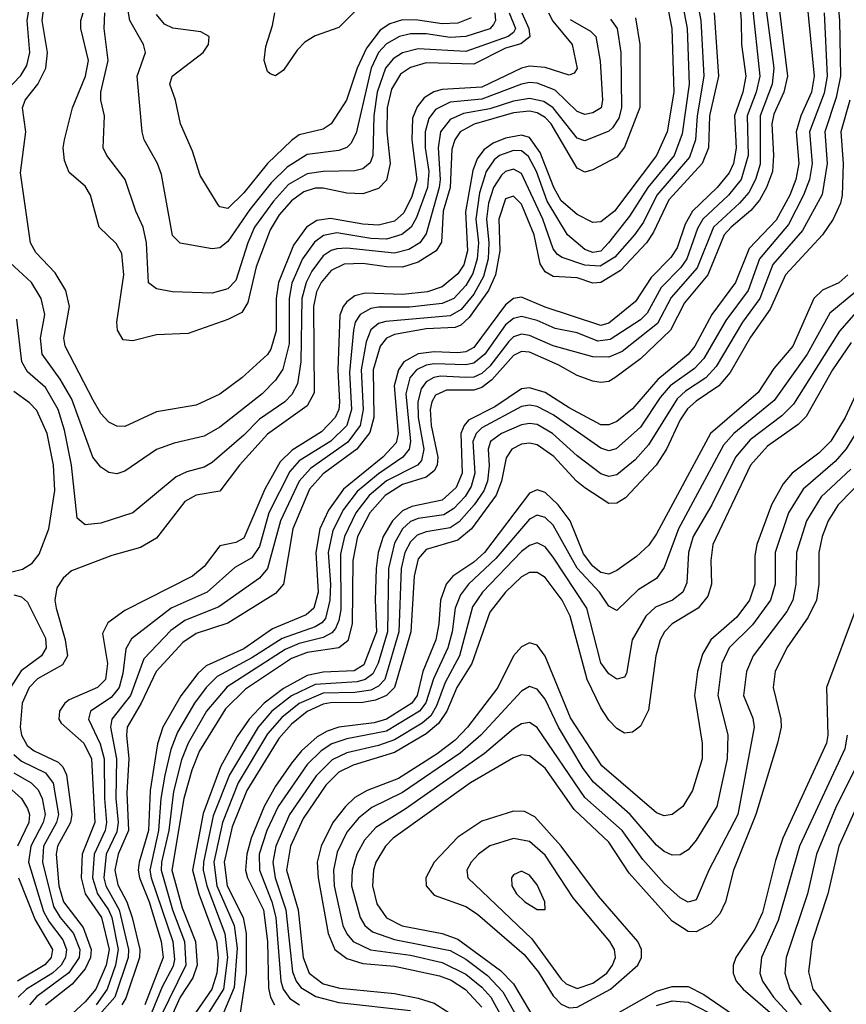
# Model space of a CAD drawing. Header units: inches. Extents: x 501365 to 657855, y 482276 to 547543.
# Tile 740 of 957: x 602825 to 604909, y 531392 to 533872. Entities that reach past the tile are written whole.
import ezdxf

# ---------------------------------------------------------------- set-up
doc = ezdxf.new("R2010")
doc.units = ezdxf.units.IN
doc.header["$MEASUREMENT"] = 0
doc.layers.add('A6503', color=7, linetype='Continuous')

msp = doc.modelspace()

# ---------------------------------------------------------------- linework, layer by layer
at = {"layer": 'A6503', "color": 5}
for points, elevation in [([(602787.4, 533690), (602827.8, 533732.2), (602842.9, 533757.1), (602851.1, 533790), (602843.9, 533870), (602852.8, 533927.2), (602870, 533959.3), (602927.6, 534032.4), (602960, 534110), (602970.7, 534150), (602964.1, 534190), (602920.7, 534280.7), (602903.5, 534310), (602867.7, 534350), (602859.1, 534370), (602862.4, 534390), (602895.2, 534450), (602896.9, 534470), (602888.6, 534490), (602855.9, 534535.9), (602843.8, 534563.8), (602834.5, 534610), (602829.8, 534670), (602810, 534722.8)], 3640), ([(604630.2, 534030.2), (604643.9, 533870), (604644.4, 533810), (604655.9, 533730), (604648, 533690), (604626.9, 533630), (604631, 533549), (604624.1, 533510), (604613.3, 533486.7), (604583.6, 533450), (604520.8, 533390), (604502.7, 533357.3), (604482.3, 533297.7), (604466.9, 533273.1), (604417, 533223.1), (604377.6, 533162.4), (604310, 533107.5), (604290, 533101.8), (604150, 533147.8), (604090, 533173.6), (604070, 533170.2), (604050, 533153.7), (603970, 533046.6), (603950, 533036), (603930, 533033.4), (603870, 533035.8), (603830, 533030.9), (603793.4, 533010), (603780.2, 532990), (603769, 532950), (603778.8, 532830), (603773.9, 532806.1), (603740.7, 532770), (603641, 532690), (603603.3, 532636.7), (603581.4, 532590), (603571.9, 532530), (603577.2, 532430), (603566.7, 532390), (603546.9, 532373.1), (603462.4, 532337.6), (603390, 532287.6), (603295.2, 532244.8), (603274.6, 532225.4), (603231.2, 532168.8), (603185.8, 532090), (603172.4, 532047.6), (603154.2, 531930), (603149.9, 531830), (603125.9, 531750), (603124.2, 531730), (603127.2, 531710), (603151.8, 531650), (603182.1, 531550), (603186.7, 531510), (603141, 531390)], 3820), ([(604524.1, 533964.1), (604542.3, 533870), (604550, 533730), (604533.3, 533630), (604528.9, 533570), (604513.7, 533526.3), (604431.5, 533430), (604397.4, 533362.6), (604374.7, 533330), (604325.7, 533274.3), (604288.5, 533251.5), (604250, 533254.2), (604192.9, 533272.9), (604181, 533281), (604170, 533295.2), (604144, 533370), (604090, 533485.3), (604070, 533495.7), (604050, 533490.2), (604039.4, 533480.6), (604019.6, 533450), (604006.5, 533410), (604002.2, 533370), (604007.8, 533310), (604005.9, 533270), (603994.4, 533225.6), (603970, 533180.9), (603937.7, 533142.3), (603910, 533126.3), (603748, 533112), (603730, 533106.8), (603710, 533090.9), (603698.9, 533061.1), (603685.9, 532990), (603690.6, 532890), (603683.1, 532850), (603652.1, 532807.9), (603558, 532742), (603529.9, 532710.1), (603482.6, 532610), (603449.9, 532490.1), (603430, 532465.3), (603327.2, 532392.8), (603241.2, 532358.8), (603206.2, 532333.8), (603137.8, 532262.2), (603104.1, 532170), (603057.1, 532110), (603053.8, 532090), (603069, 532010), (603067.2, 531910), (603073.1, 531850), (603070, 531826.4), (603042.9, 531770), (603037.2, 531710), (603042.4, 531690), (603076.3, 531630), (603099.6, 531530), (603098.3, 531510), (603064.7, 531410), (602994.7, 531330)], 3760), ([(604804.2, 533970), (604827.9, 533730), (604821.3, 533690), (604794, 533630), (604782.3, 533590), (604789.2, 533510), (604782, 533470), (604766.2, 533430), (604732.3, 533367.7), (604663.9, 533296.1), (604629.7, 533210.3), (604569.8, 533130), (604527.4, 533050), (604510, 533028.7), (604433.8, 532966.2), (604370, 532892), (604330, 532860.3), (604310, 532851.5), (604290, 532851.7), (604210, 532894.8), (604150, 532933.4), (604110, 532945.3), (604090, 532942.7), (604022.6, 532897.4), (603956.7, 532863.3), (603945.2, 532850), (603937.4, 532830), (603940.4, 532730), (603925.8, 532694.2), (603890, 532662), (603813.9, 532646.1), (603790, 532635.1), (603764.6, 532610), (603741.8, 532570), (603729.1, 532530), (603724.1, 532490), (603721, 532410), (603724.3, 532330), (603692.7, 532247.3), (603668.1, 532231.9), (603590, 532228.2), (603550, 532219.9), (603490, 532187.3), (603441.5, 532150), (603404, 532110), (603373.3, 532066.7), (603331, 531990), (603287.3, 531872.7), (603261, 531730), (603276.3, 531670), (603321.3, 531550), (603325.6, 531510), (603321.9, 531470), (603309.9, 531430.1), (603268.4, 531370)], 3920), ([(604733.9, 533950), (604760.3, 533730), (604751.7, 533690), (604725.8, 533634.1), (604720.8, 533610), (604725.5, 533530), (604722.7, 533490), (604708, 533450), (604690, 533418.1), (604668.5, 533391.5), (604618.3, 533350), (604601.2, 533330), (604560.1, 533230), (604501.2, 533158.8), (604465.5, 533090), (604390, 533017.8), (604325.5, 532970), (604310, 532961.1), (604290, 532958.4), (604270, 532962.1), (604230, 532975.7), (604182.6, 533002.6), (604110, 533034.7), (604090, 533036.6), (604070, 533026.6), (604015.2, 532964.8), (603990, 532946.1), (603970, 532939.2), (603901, 532939), (603873.6, 532926.4), (603864, 532910), (603860, 532890), (603862.5, 532850), (603879, 532770), (603877.1, 532750), (603870, 532735.6), (603850, 532719.6), (603790, 532701.5), (603746.2, 532673.8), (603707.9, 532630), (603677, 532570), (603664.5, 532510), (603663.1, 532350), (603652.3, 532307.7), (603629.9, 532290.1), (603550, 532277.7), (603510, 532262.6), (603394.4, 532185.6), (603344, 532136), (603278.6, 532030), (603258.8, 531981.2), (603238.7, 531910), (603208.7, 531730), (603234.6, 531634.6), (603268.7, 531550), (603272.2, 531490), (603261.6, 531458.4), (603229.7, 531410), (603203.1, 531350)], 3880), ([(604884.4, 533955.6), (604891.9, 533870), (604894.3, 533730), (604883.3, 533676.7), (604854.6, 533590), (604860.4, 533510), (604847.8, 533432.2), (604798.6, 533341.4), (604724, 533256), (604691.2, 533170), (604646.9, 533110), (604581.1, 532998.9), (604554.5, 532970), (604503.4, 532936.6), (604482.6, 532917.4), (604410, 532801.2), (604376.3, 532763.7), (604330, 532725.6), (604310, 532721.3), (604290, 532728.3), (604230, 532773.6), (604167.9, 532830), (604130, 532852.3), (604110, 532855.2), (604090, 532852), (604039.4, 532830), (604012.2, 532810), (604005.9, 532790), (604008.4, 532748.4), (604004.2, 532710), (603994.8, 532685.2), (603970.8, 532650), (603933, 532607), (603910, 532592.4), (603850, 532582.1), (603826.7, 532573.3), (603810, 532556.6), (603796.4, 532530), (603787.1, 532490), (603780.7, 532330), (603745.2, 532210), (603730, 532193.3), (603710, 532183.4), (603670, 532176.9), (603590, 532175.4), (603530, 532149.6), (603485.6, 532114.4), (603450, 532073.3), (603375.9, 531950), (603336.2, 531850), (603314.8, 531750), (603322.5, 531690), (603365.4, 531590), (603373.4, 531533.4), (603365.8, 531434.2), (603339.1, 531370)], 3960), ([(604492.6, 533930), (604508.1, 533850), (604512.6, 533710), (604495.3, 533584.7), (604475, 533530), (604408.7, 533450), (604362.4, 533377.6), (604309.5, 533310), (604290, 533289.4), (604270, 533285.7), (604250, 533293.8), (604206.1, 533330), (604155.2, 533415.2), (604127.8, 533490), (604107.9, 533527.9), (604090, 533541.7), (604070, 533542.9), (604034.3, 533530), (604021, 533519), (604001.3, 533490), (603984.2, 533435.8), (603974.6, 533370), (603981.5, 533310), (603978.7, 533270), (603967.3, 533232.7), (603950, 533202.6), (603919.3, 533170), (603890, 533157.1), (603807.9, 533147.9), (603730, 533148.4), (603710, 533145), (603683.3, 533130), (603670.8, 533110), (603666.7, 533090), (603656.3, 532983.7), (603661.6, 532890), (603649.4, 532850), (603609.4, 532810.6), (603530, 532761.1), (603505.9, 532734.1), (603453.3, 532630), (603430, 532545.5), (603410, 532516.9), (603367.5, 532492.5), (603297.7, 532430), (603207, 532390), (603107.1, 532312.9), (603092.5, 532287.5), (603085.4, 532225.4), (603076, 532190), (603055.3, 532164.7), (603004, 532130), (602998.9, 532110), (603028.3, 532048.3), (603038.3, 532010), (603038.7, 531910), (603043.8, 531850), (603040.4, 531830), (603012.7, 531770), (603009, 531710), (603021.4, 531670), (603049.3, 531630), (603057.7, 531610), (603073.5, 531530), (603066.6, 531490), (603045.8, 531430), (603017.7, 531390)], 3740), ([(604702.9, 533930), (604726.1, 533750), (604722, 533710), (604691.5, 533630), (604691.7, 533508.3), (604680.3, 533470), (604662.9, 533437.1), (604640, 533410), (604574, 533350), (604532.7, 533247.3), (604467.4, 533172.6), (604432.6, 533107.4), (604343.6, 533036.4), (604310, 533021.8), (604270, 533023), (604170, 533050.8), (604110, 533076.5), (604090, 533079.8), (604070, 533073.2), (604058, 533061.9), (604010, 532999.4), (603990, 532981.2), (603970, 532972), (603950, 532970.6), (603885.7, 532974.3), (603868.9, 532971.1), (603850, 532960.1), (603837.2, 532942.8), (603828.6, 532910), (603829.9, 532870.1), (603843.5, 532790), (603837.9, 532762.1), (603828.1, 532750), (603750, 532710.6), (603706.4, 532673.6), (603672.4, 532630), (603643.9, 532570), (603634.2, 532525.8), (603634.4, 532385.6), (603630, 532358.6), (603621.3, 532338.7), (603612.3, 532327.7), (603590, 532315.6), (603530, 532300.6), (603494.7, 532285.3), (603348.2, 532191.8), (603296.2, 532130), (603250, 532050), (603232.6, 532007.4), (603212.5, 531927.5), (603201.4, 531830), (603182.6, 531750), (603181.8, 531730), (603210.1, 531630.1), (603240.2, 531550), (603243.6, 531490), (603179.8, 531360.2)], 3860), ([(604158, 533890), (604168.9, 533868.9), (604217.8, 533810), (604230, 533749.7), (604222.5, 533737.5), (604210, 533732.6), (604150, 533752.4), (604110, 533755), (604090, 533750), (603990, 533702.7), (603890, 533696.2), (603869.3, 533690.7), (603844.4, 533675.6), (603826.7, 533653.3), (603815.6, 533624.4), (603814, 533570), (603826.6, 533470), (603813.4, 533426.6), (603793.8, 533386.2), (603770, 533364.7), (603730, 533354.7), (603690, 533357), (603608.8, 533371.2), (603573.8, 533366.2), (603548.1, 533350), (603515.4, 533304.6), (603477.6, 533210), (603471.7, 533170), (603471.9, 533088.1), (603457.9, 533042.1), (603450, 533029), (603385.4, 532970), (603330, 532928.6), (603270, 532901.5), (603170, 532884.6), (603090, 532847.7), (603070, 532848.7), (603050, 532858.8), (603030, 532879.9), (603010, 532913.8), (602939.7, 533050), (602936.7, 533070), (602951, 533150), (602941.3, 533190), (602914.3, 533234.3), (602865.5, 533285.5), (602852, 533310), (602826.8, 533486.8), (602840.4, 533590), (602832.1, 533650), (602839.3, 533670), (602870.5, 533710), (602891.4, 533750), (602895.6, 533790), (602881.6, 533870), (602886.9, 533910)], 3620), ([(604457.6, 533910), (604469, 533850), (604473.7, 533690), (604457.3, 533590), (604430.7, 533530), (604324.3, 533390), (604290, 533363.3), (604270, 533361.8), (604230, 533381.8), (604190, 533416.4), (604171.8, 533450), (604137.5, 533537.5), (604110, 533575.4), (604090, 533581.1), (604050, 533573.7), (604018.8, 533561.3), (603995.2, 533544.8), (603978.1, 533521.9), (603967.5, 533492.5), (603948.6, 533388.6), (603954.3, 533290), (603944.8, 533255.2), (603930, 533231.8), (603890, 533199.7), (603853.1, 533186.9), (603790, 533180.1), (603696.3, 533183.7), (603670, 533176.3), (603650, 533161.8), (603640.4, 533150), (603632.2, 533127.8), (603627.4, 532990), (603631.3, 532908.7), (603629.3, 532890), (603620.7, 532870), (603585.9, 532834.1), (603511.9, 532788.1), (603481.9, 532758.1), (603442.7, 532690), (603390, 532565.9), (603370, 532555.5), (603330, 532546.5), (603290, 532495), (603260.4, 532470), (603090, 532383.5), (603046.9, 532353.1), (603034.2, 532325.8), (603046.5, 532250), (603041.1, 532210), (603021.6, 532190), (602950, 532158.4), (602938.6, 532150), (602925.2, 532130), (602923.8, 532110), (602930, 532099.6), (602986.7, 532050), (603006.2, 532010), (603014.6, 531850), (602982.4, 531770), (602980.3, 531710), (602989.9, 531670), (603031.4, 531610), (603050.5, 531530), (603043.4, 531490), (603016.7, 531430), (602990, 531398.3), (602937.7, 531350)], 3720), ([(604091.1, 533890), (604108.6, 533850), (604110.7, 533829.3), (604088.5, 533811.5), (604050, 533800.4), (603970, 533760.3), (603850, 533763.8), (603810, 533751.7), (603784.9, 533735.1), (603762.5, 533697.5), (603751.4, 533650), (603750.6, 533590), (603759, 533510), (603750, 533468.5), (603730, 533447.2), (603690, 533434), (603650, 533435), (603590, 533447.8), (603570, 533447.6), (603541.6, 533438.4), (603510, 533416.4), (603479.1, 533380.9), (603456.7, 533343.3), (603421.2, 533250), (603400.1, 533159.9), (603385.1, 533134.9), (603350, 533117.4), (603250, 533082), (603170, 533078.2), (603110, 533063.2), (603086, 533066), (603071.7, 533090), (603070.4, 533110), (603087.6, 533230), (603082.9, 533283), (603068.2, 533308.2), (603025.8, 533350), (603003.4, 533430), (602990, 533452.8), (602950, 533487.2), (602937.7, 533517.7), (602934.5, 533550), (602938.5, 533570), (602958.4, 533650), (602990.7, 533730), (602998.9, 533770), (602979.2, 533850), (602978.9, 533870), (602985.4, 533890)], 3580), ([(604058.7, 533890), (604074.7, 533850), (604070, 533839.9), (604056.8, 533830), (603950, 533792.2), (603830, 533799.1), (603790, 533788.8), (603766.3, 533773.7), (603747.3, 533750), (603726.5, 533690), (603717.9, 533630), (603715, 533530), (603708.3, 533511.7), (603690, 533497.1), (603670, 533491.8), (603590, 533490.2), (603550, 533484.4), (603503, 533457), (603464.8, 533415.2), (603417.3, 533350), (603400, 533310), (603370, 533215.5), (603350, 533194.4), (603310, 533183.4), (603210, 533186.6), (603170, 533194), (603150, 533209.8), (603144.9, 533310), (603136.4, 533350), (603118.1, 533390), (603091.4, 533470), (603044.9, 533530), (603035.6, 533550), (603038.6, 533630), (603029.5, 533669.5), (603029.9, 533689.9), (603047.9, 533770), (603038.1, 533850), (603039.6, 533890)], 3560), ([(604575.5, 533890), (604586.3, 533730), (604564.4, 533630), (604561.9, 533550), (604545.7, 533510), (604461.3, 533418.7), (604423.2, 533336.8), (604405.3, 533310), (604339.7, 533240.3), (604290, 533210.4), (604270, 533208.9), (604230, 533221.8), (604170, 533225.7), (604150, 533236.9), (604137.3, 533257.3), (604121.7, 533330), (604090, 533408), (604070, 533428.2), (604050, 533420.8), (604033.2, 533370), (604035.3, 533290), (604024.5, 533230), (604006.6, 533190), (603958.2, 533121.8), (603937.1, 533102.9), (603923.2, 533096.8), (603850, 533093.6), (603770, 533079.2), (603750, 533069.9), (603733.9, 533050), (603715.9, 532990), (603717.6, 532870), (603707.8, 532832.2), (603675.1, 532790), (603590, 532728.1), (603555.7, 532690), (603513.8, 532590), (603490, 532449.9), (603470, 532426.9), (603350, 532352), (603270, 532326), (603236.7, 532303.3), (603169, 532230), (603131.2, 532150), (603096.1, 532090), (603094.2, 532070), (603100.5, 532010), (603095.4, 531924.6), (603099.1, 531830), (603073.3, 531770), (603065.3, 531730), (603072.8, 531692.8), (603095.2, 531650), (603108.7, 531610), (603128.3, 531530), (603127, 531510), (603092.7, 531407.3), (603082.7, 531390)], 3780), ([(604022.8, 533890), (604024.6, 533870), (604019.5, 533860.5), (604010.2, 533849.8), (603949.5, 533830.5), (603910, 533827.6), (603850, 533836.4), (603810, 533837.1), (603782.4, 533830), (603750, 533811.6), (603730, 533789.9), (603710.9, 533750), (603673.1, 533586.9), (603659.8, 533560.2), (603649.8, 533550.2), (603630, 533542.6), (603550, 533532.6), (603499.1, 533500.9), (603458.7, 533461.3), (603405.6, 533394.4), (603350, 533313.8), (603330, 533297.3), (603310, 533295.4), (603230, 533309.1), (603210, 533328.7), (603182.5, 533482.5), (603172.3, 533510), (603139.2, 533570), (603133.9, 533590), (603121.5, 533730), (603142.5, 533790), (603137.1, 533810), (603102.9, 533870), (603095.9, 533910)], 3540), ([(604671.7, 533911.7), (604690.9, 533730), (604681.6, 533690), (604659.1, 533630), (604661.7, 533530), (604643.5, 533470), (604611.5, 533430), (604546.8, 533370), (604533.8, 533346.3), (604506.7, 533270), (604491.9, 533248.1), (604442.1, 533197.9), (604406.9, 533133.1), (604390, 533116.5), (604313.6, 533066.4), (604282.8, 533062.8), (604230, 533083.5), (604174.6, 533094.6), (604130, 533114.5), (604090, 533124.6), (604070, 533119.5), (604050, 533104), (603997.7, 533030), (603970, 533006.9), (603950, 533002.5), (603870, 533005.6), (603850, 533002.1), (603825.1, 532990), (603808.9, 532970), (603798.8, 532930), (603810.2, 532810), (603806.7, 532790), (603790.9, 532770), (603730, 532728.4), (603676.2, 532683.8), (603641.7, 532638.3), (603614.4, 532585.6), (603602.6, 532530), (603608.9, 532450), (603607, 532410), (603595.9, 532364.1), (603587, 532353), (603570, 532343.1), (603486.6, 532313.4), (603410, 532264.3), (603322.8, 532217.2), (603295.1, 532190), (603265.4, 532150), (603222.9, 532077.1), (603206, 532034), (603190.7, 531969.3), (603180.9, 531910), (603175.2, 531830), (603153.5, 531730), (603156.5, 531710), (603211.3, 531550), (603215.7, 531504.3), (603212.4, 531487.6), (603184.6, 531435.4), (603157.7, 531370)], 3840), ([(604852.7, 533890), (604860.7, 533730), (604852.9, 533687.1), (604816.2, 533590), (604823, 533510), (604816, 533470), (604801, 533430), (604763.4, 533356.6), (604690, 533270.3), (604661.7, 533190), (604605.3, 533114.7), (604550, 533018.5), (604526.1, 532993.9), (604464.7, 532950), (604439.5, 532920.5), (604390, 532845.6), (604328.6, 532791.4), (604310, 532786.5), (604290, 532792.7), (604170, 532876.5), (604130, 532898.2), (604110, 532901.3), (604090, 532897.6), (603990, 532843.8), (603976, 532830), (603967.2, 532810), (603972.8, 532730), (603963.6, 532696.4), (603948.5, 532671.5), (603919.2, 532640.8), (603894.7, 532625.3), (603830, 532616), (603810, 532608.2), (603790, 532589.9), (603770, 532553.6), (603755, 532490), (603752.1, 532330), (603728.5, 532251.5), (603715.4, 532224.6), (603696.3, 532210), (603675.8, 532204.2), (603570, 532197.2), (603510, 532168.7), (603460.9, 532130), (603425.9, 532090), (603353.6, 531970), (603313.2, 531866.8), (603288.3, 531750), (603288, 531730), (603296.7, 531690), (603342.6, 531570), (603349.3, 531510), (603338.7, 531430), (603301.3, 531370)], 3940), ([(603678.5, 533901.5), (603630, 533852.9), (603570, 533831.9), (603543.8, 533816.2), (603524.4, 533795.6), (603490, 533745), (603470, 533730.9), (603456.3, 533736.3), (603450, 533741.6), (603441.1, 533770), (603445.3, 533805.3), (603462.6, 533857.4), (603468.2, 533890)], 3480), ([(604212.8, 533872.8), (604263.9, 533843.9), (604277.2, 533830), (604288.3, 533768.3), (604293.9, 533670), (604290.7, 533650), (604270, 533637.5), (604250, 533633.5), (604230, 533641), (604174.6, 533694.6), (604130, 533712.4), (604110, 533713.9), (604090, 533710.4), (603990, 533672.5), (603910, 533664.8), (603873.5, 533646.5), (603856.3, 533623.7), (603847, 533590), (603847.5, 533550), (603856.6, 533490), (603853.2, 533450), (603825.7, 533374.3), (603811.7, 533350), (603788.5, 533331.5), (603750, 533319.6), (603710, 533321.1), (603624.8, 533335.2), (603591.2, 533328.8), (603568, 533312), (603538, 533270), (603511.1, 533208.9), (603504.2, 533170), (603504.2, 533055.8), (603488.2, 532991.8), (603470, 532963.8), (603436.7, 532930), (603330, 532845.9), (603290, 532822.8), (603214.9, 532805.1), (603170.4, 532789.6), (603090, 532735), (603070, 532728.6), (603050, 532731.2), (603030, 532745.4), (603009.9, 532770), (602956.4, 532916.4), (602927.1, 532967.1), (602881.8, 533030), (602877.5, 533070), (602888.5, 533130), (602879.1, 533170), (602854.8, 533210), (602800.5, 533260.5)], 3640), ([(604314.1, 533874.1), (604331.4, 533850), (604340.6, 533790), (604341.8, 533650), (604335.5, 533624.5), (604319.7, 533600.3), (604310, 533591.9), (604250, 533566.9), (604230, 533573.9), (604170, 533650.7), (604146.2, 533666.2), (604110, 533674.1), (604070, 533667.5), (604010, 533647.7), (603944.2, 533635.8), (603910, 533621.3), (603885.9, 533590), (603880.1, 533550), (603885.4, 533470), (603882.5, 533450), (603850, 533332.9), (603833.5, 533310), (603806.5, 533293.5), (603770, 533284), (603650, 533297.1), (603624.8, 533295.2), (603610, 533290.9), (603590, 533277.1), (603561.3, 533238.7), (603547, 533210), (603536.5, 533170), (603534.2, 533010), (603525.1, 532954.9), (603511.5, 532928.5), (603493.1, 532910), (603430, 532866.2), (603390, 532825.6), (603310, 532757.1), (603290, 532745.1), (603246.5, 532733.5), (603219.5, 532720.5), (603110.1, 532629.9), (603030, 532603.6), (602990, 532599.9), (602970, 532616.2), (602955.6, 532750), (602938.5, 532838.5), (602922.1, 532890), (602890, 532945.5), (602845, 532985), (602830.3, 533010), (602817.6, 533117.6)], 3660), ([(604377.5, 533877.5), (604388.6, 533810), (604388.7, 533651.3), (604350, 533550.9), (604330, 533525.9), (604270, 533493.9), (604250, 533488.2), (604230, 533498.5), (604164.5, 533610), (604150, 533625.6), (604130, 533637.5), (604110, 533642.2), (604070, 533638), (603970.8, 533609.2), (603935.7, 533590), (603921.7, 533570), (603914.1, 533545.9), (603910.2, 533450), (603892.5, 533390), (603888.1, 533311.9), (603875.3, 533290), (603830, 533261.2), (603790, 533249.1), (603750, 533249.5), (603690, 533258.5), (603643.4, 533256.6), (603610, 533240.8), (603585, 533210), (603573.6, 533186.4), (603566, 533150), (603567.5, 532932.5), (603550, 532899.6), (603450, 532828.1), (603379.6, 532750), (603330, 532684.3), (603270, 532674.4), (603241.4, 532658.6), (603170, 532566), (603130, 532543), (603057.8, 532522.2), (602956, 532484), (602934.3, 532465.7), (602919.1, 532440.9), (602913.8, 532410), (602916.7, 532390), (602939.5, 532310), (602945.9, 532270), (602933.1, 532246.9), (602870, 532211.4), (602849, 532190), (602831.4, 532150), (602826.4, 532090), (602829.4, 532069.4), (602844.1, 532044.1), (602861.8, 532030), (602922, 532002), (602933.8, 531990), (602942.8, 531970), (602956.3, 531870), (602953.5, 531850), (602920.5, 531790), (602916.8, 531770), (602923.8, 531690), (602935.6, 531650), (602985.3, 531585.3), (603005.2, 531530), (603003.5, 531510), (602990, 531481.4), (602957.5, 531442.5), (602890.4, 531389.6)], 3680), ([(603963.2, 533876.8), (603930, 533864), (603890, 533862.4), (603828.4, 533871.6), (603790, 533872.2), (603758, 533862), (603733.8, 533846.2), (603699, 533801), (603675.6, 533750), (603649.2, 533670), (603610.1, 533610), (603590, 533596.6), (603530, 533582.7), (603510, 533568.2), (603449.6, 533510.4), (603390, 533436.4), (603350, 533396.4), (603330, 533400.6), (603325.7, 533405.7), (603280.3, 533480.3), (603261, 533541), (603230.9, 533610), (603217.7, 533670), (603203.6, 533710), (603209.9, 533730), (603287.7, 533790), (603301.4, 533810), (603303.1, 533830), (603281.9, 533841.9), (603211.5, 533851.5), (603190, 533861.5), (603170, 533885.7)], 3520), ([(604917.7, 533670), (604895.1, 533590), (604900.8, 533510), (604898.6, 533430), (604894.3, 533410), (604875.6, 533370), (604849.1, 533330), (604755.4, 533230), (604717.1, 533142.9), (604667.7, 533072.3), (604616.3, 532983.7), (604587.5, 532950), (604530, 532911.5), (604508.4, 532891.6), (604490, 532864.1), (604455.3, 532790), (604429.2, 532750), (604352.1, 532667.9), (604330, 532654.5), (604310, 532653.7), (604250, 532693.1), (604228.8, 532710), (604171.9, 532771.9), (604130, 532801.1), (604110, 532805.7), (604090, 532802.8), (604065.9, 532790), (604051.4, 532768.6), (604040, 532710), (604025.9, 532674.1), (603963.8, 532590), (603930, 532561.1), (603850, 532537.7), (603830, 532513.8), (603819.7, 532470), (603811.2, 532330), (603770.3, 532189.7), (603749.9, 532170.1), (603721.9, 532158.1), (603690, 532152.3), (603608.4, 532151.6), (603590, 532147.7), (603550, 532129), (603510, 532097.4), (603478.4, 532061.6), (603397.7, 531930), (603361, 531839), (603340.8, 531750), (603348.1, 531690), (603388.5, 531610), (603396.3, 531570), (603396.3, 531470), (603381.1, 531370)], 3980), ([(604912.7, 533230), (604890, 533209.7), (604848.9, 533191.1), (604826.6, 533170), (604773.7, 533050), (604726.2, 532993.8), (604686.5, 532933.5), (604566.4, 532830), (604430, 532576.9), (604411.1, 532548.9), (604380.2, 532519.8), (604330, 532484.5), (604310, 532475.3), (604290, 532479.9), (604270, 532495.2), (604246.8, 532526.8), (604212.8, 532610), (604182.9, 532650), (604150, 532681.1), (604130, 532688), (604110, 532679.1), (603996.5, 532530), (603970, 532505.5), (603917.3, 532470), (603899.8, 532450), (603886, 532410), (603881.9, 532350), (603874.1, 532310), (603841.7, 532230), (603827.1, 532170), (603813.8, 532150), (603750, 532109.7), (603718.9, 532101.1), (603630, 532090), (603599.9, 532080.1), (603574.6, 532065.4), (603535.2, 532030), (603510, 531999.1), (603470, 531940.9), (603441.7, 531890), (603408.3, 531810), (603397.4, 531770), (603394.6, 531730), (603399.5, 531710), (603439.5, 531630), (603450, 531550), (603452.2, 531432.2), (603457, 531410), (603467.5, 531390)], 4020), ([(604999.6, 533210), (604892, 533088), (604775.9, 532904.1), (604746, 532874), (604666.2, 532813.8), (604629.7, 532770.3), (604570.1, 532650.1), (604523, 532570), (604510.8, 532530), (604506.7, 532453.2), (604496.5, 532430), (604470.8, 532410), (604427.6, 532392.4), (604403.9, 532370), (604369.3, 532310), (604355.1, 532224.9), (604350, 532215.8), (604330, 532211.2), (604310, 532224.7), (604290, 532251.9), (604255, 532390), (604170, 532518.5), (604150, 532544.5), (604130, 532554.3), (604110, 532547.9), (604090, 532532.4), (603992.2, 532430), (603966.9, 532393.1), (603934.1, 532270), (603897.6, 532202.4), (603876.2, 532143.8), (603861.3, 532118.7), (603839.9, 532099.9), (603770, 532057.9), (603730, 532043.8), (603650, 532025.5), (603612.6, 532007.4), (603572.3, 531967.7), (603505.1, 531870), (603470.4, 531790), (603463.5, 531750), (603469.1, 531710), (603495.8, 531630), (603513.2, 531473.2), (603521.8, 531450), (603533.8, 531433.7), (603571.3, 531411.3), (603630, 531396.2), (603810, 531376.1)], 4060), ([(604930, 533185.1), (604867.3, 533132.7), (604810, 533030), (604727, 532913), (604625.4, 532830), (604599.2, 532800.8), (604485.8, 532590), (604450, 532492.2), (604430, 532464.7), (604384.4, 532435.6), (604330, 532383.6), (604310, 532395.2), (604286.4, 532430), (604230.6, 532490.6), (604170, 532599), (604150, 532618.4), (604130, 532624.3), (604110, 532614.2), (604025, 532515), (603956.9, 532450), (603936.3, 532423.7), (603923.2, 532390), (603915.3, 532330), (603904.1, 532290), (603867.9, 532212.1), (603849, 532151), (603833.1, 532130), (603750, 532079.6), (603650, 532060.6), (603611.9, 532048.1), (603585, 532030), (603550, 531995.5), (603476.7, 531890), (603448, 531830), (603429, 531770), (603429.3, 531730), (603461.1, 531650), (603470.6, 531610), (603483.6, 531450), (603489.5, 531429.5), (603506.5, 531406.5), (603530.4, 531390.4)], 4040), ([(604920.9, 533059.1), (604874.1, 532990), (604807.3, 532872.7), (604787.4, 532852.6), (604710, 532798.1), (604667.5, 532750), (604572.6, 532550), (604567.6, 532510), (604569.2, 532450), (604560.2, 532419.8), (604535.2, 532390), (604470, 532350), (604450.5, 532330), (604439.7, 532310), (604428.5, 532270), (604410, 532132.6), (604390, 532092.8), (604370, 532077.4), (604350, 532075.2), (604330, 532086.6), (604310, 532107.5), (604290, 532138.7), (604255.6, 532210), (604212.6, 532370), (604192.8, 532410), (604150, 532467.2), (604130, 532479.9), (604110, 532479.4), (604090, 532468.6), (604049.5, 532430), (604010, 532380.1), (603964.9, 532250), (603927.4, 532190), (603901.8, 532130), (603881, 532099), (603850, 532072.8), (603770, 532026.3), (603665.4, 531994.6), (603630, 531976.8), (603596.6, 531943.4), (603540.1, 531859.9), (603507.5, 531790), (603498, 531730), (603526.9, 531630), (603539.5, 531510), (603555.2, 531470), (603590, 531443.6), (603632.1, 531432.1), (603770, 531418.6), (603830, 531407.4), (603870, 531394.8), (603909.4, 531369.4)], 4080), ([(604942.9, 532950), (604906.2, 532870), (604869.6, 532810.4), (604839.8, 532780.2), (604772.6, 532730), (604750, 532703.4), (604720.4, 532650), (604683.1, 532550), (604678.4, 532521.6), (604678.2, 532450), (604664.5, 532410), (604632.5, 532367.5), (604567.7, 532310), (604546.1, 532273.9), (604534.1, 532230), (604526.4, 532170), (604545.5, 532050), (604545.2, 532010), (604521.5, 531930), (604496.6, 531890), (604470, 531869.9), (604450, 531866.8), (604430, 531874), (604292.4, 531992.4), (604213.5, 532113.5), (604150, 532268.6), (604130, 532296.4), (604110, 532302.2), (604090, 532292.5), (604070.3, 532269.7), (604030.4, 532189.6), (603953.6, 532090), (603922.6, 532057.4), (603877.4, 532022.6), (603779.7, 531960.3), (603700.9, 531930), (603670, 531912.4), (603646.1, 531890), (603614.8, 531850), (603584.8, 531790), (603574.6, 531750), (603577.3, 531710), (603602.5, 531570), (603619.8, 531530), (603650, 531506.9), (603690, 531494.7), (603770, 531488.1), (603883.7, 531463.7), (603912.5, 531452.4), (603948.6, 531428.6), (603990, 531384.7)], 4120), ([(602770, 532472.7), (602831.9, 532488.1), (602856.7, 532503.3), (602874.4, 532525.6), (602899, 532590), (602913.4, 532686.6), (602910, 532750), (602894.1, 532830), (602868.2, 532888.2), (602850, 532907), (602810, 532935.4)], 3680), ([(604945, 532850), (604908.6, 532791.4), (604880.8, 532759.2), (604800.5, 532690), (604763, 532630), (604729.3, 532530), (604729.3, 532450), (604717.7, 532410), (604672.3, 532347.7), (604613.5, 532290), (604595.1, 532250), (604585, 532170), (604610.3, 532070.3), (604608.4, 532010), (604582.3, 531890), (604530, 531804.9), (604510, 531780.7), (604490, 531768.3), (604470, 531767.6), (604450, 531776.6), (604430, 531792.6), (604364.3, 531870), (604271.5, 531951.5), (604245.5, 531985.5), (604183.6, 532090), (604150, 532160.2), (604130, 532185.4), (604110, 532192.1), (604090, 532180.4), (603987.9, 532070), (603935.2, 532024.8), (603790, 531925.3), (603712.7, 531887.3), (603679.2, 531860.7), (603650, 531825.6), (603625.4, 531774.6), (603616.6, 531730), (603617.9, 531690), (603640, 531590), (603649.6, 531569.6), (603666.1, 531550), (603709.1, 531529.1), (603810, 531515.2), (603890, 531497.4), (603950, 531467.5), (603990, 531435.1), (604012.7, 531410), (604097, 531257)], 4140), ([(604920.4, 532739.6), (604845.7, 532670), (604808.2, 532610), (604783.6, 532530), (604781.9, 532450), (604774.4, 532410), (604758.7, 532381.3), (604673.9, 532270), (604656.9, 532230), (604649.7, 532170), (604672.9, 532112.9), (604676.6, 532090), (604635.4, 531870), (604562.2, 531730), (604530, 531655), (604510, 531649), (604490, 531660.1), (604450, 531695.9), (604396.3, 531756.3), (604343.8, 531830), (604250, 531913.1), (604130, 532089.4), (604110, 532102), (604090, 532098.5), (604070, 532085.6), (603996.7, 532023.3), (603796.7, 531883.3), (603722.8, 531837.2), (603694.6, 531805.4), (603674.9, 531770), (603663, 531730), (603661.5, 531690), (603683.2, 531610), (603695, 531590), (603714.1, 531574.1), (603770, 531554.7), (603910, 531526.9), (603950, 531505.7), (604004, 531464), (604043.3, 531423.3), (604110, 531303.9)], 4160), ([(604958.4, 532721.6), (604888.6, 532650), (604862.9, 532610), (604847.7, 532570), (604839.7, 532530), (604839.2, 532450), (604833.5, 532410), (604812.9, 532367), (604759.2, 532290), (604729.3, 532230), (604724.8, 532190), (604744.2, 532110), (604744.4, 532090), (604735.6, 532050), (604680.9, 531870), (604624.3, 531730), (604604.1, 531650), (604590, 531619.7), (604566.6, 531593.4), (604530, 531574.4), (604510, 531575.3), (604470, 531601), (604361.9, 531721.9), (604310, 531799.9), (604222.5, 531882.5), (604150, 531986.5), (604110, 532017.5), (604090, 532020.1), (604070, 532012.9), (603961.7, 531950), (603767, 531810), (603747, 531790), (603723, 531750), (603717.2, 531730), (603714.7, 531690), (603725.2, 531645.2), (603750, 531609.5), (603789.4, 531589.4), (603890, 531569.7), (603930, 531555.8), (604037.1, 531477.1), (604070, 531442.9), (604134.3, 531334.3)], 4180), ([(602810, 532423.3), (602830, 532418.7), (602844.7, 532404.7), (602890, 532314.5), (602891.5, 532290), (602879.9, 532270), (602828.5, 532231.5), (602801.6, 532190)], 3660), ([(604933.6, 532390), (604859.1, 532190), (604861.9, 532070), (604858.8, 532050), (604748.9, 531810), (604730, 531754.2), (604697.3, 531622.7), (604678.7, 531581.3), (604630.7, 531510), (604623.7, 531490), (604623.6, 531470), (604631.4, 531450), (604649.1, 531430), (604890, 531221.2)], 4220), ([(604911.4, 532070), (604904.9, 532035.1), (604790.8, 531790), (604736.9, 531603.1), (604695.5, 531510), (604690.7, 531470), (604697.5, 531450), (604725.7, 531410), (604761.7, 531370)], 4240), ([(602810, 532020.9), (602830, 532004.4), (602890, 531974.9), (602909.2, 531949.2), (602923.2, 531870), (602918.3, 531850), (602885.5, 531790), (602882.7, 531750), (602910, 531637.9), (602926.8, 531610), (602960.8, 531570), (602977, 531530), (602975.3, 531510), (602949.3, 531470.7), (602868.5, 531411.5), (602850, 531390)], 3660), ([(602750, 531980.4), (602830, 531910.4), (602844.9, 531884.9), (602849.8, 531870), (602847.9, 531850), (602819.2, 531790)], 3620), ([(604934.1, 531990), (604883.4, 531890), (604833.8, 531770), (604810.8, 531670), (604757.3, 531510), (604754.1, 531470), (604766.4, 531430), (604795.1, 531390)], 4260), ([(602810, 531975.3), (602854.4, 531950), (602871.8, 531931.8), (602882.1, 531910), (602889.1, 531870), (602883.9, 531850), (602852.9, 531790), (602847, 531750), (602885.5, 531625.5), (602899.4, 531599.4), (602934, 531554), (602943, 531530), (602940.8, 531510), (602929.8, 531490), (602907.5, 531470), (602842, 531430), (602821.5, 531410)], 3640), ([(604970, 531967.7), (604890.1, 531790.1), (604862.7, 531670), (604822.4, 531550), (604813.6, 531473.6), (604824.9, 531430), (604910, 531319.8)], 4280), ([(602822.5, 531710), (602864.5, 531604.5), (602907.6, 531530), (602904.1, 531510), (602888.8, 531491.2), (602819.2, 531450)], 3620), ([(604230, 531311.1), (604430, 531424.4), (604470, 531436.8), (604510, 531436.3), (604550, 531416), (604710, 531306.2)], 4180), ([(604430, 531389), (604470, 531400.5), (604510, 531397.2), (604590, 531356.5)], 4160)]:
    msp.add_lwpolyline(points, dxfattribs=dict(at, elevation=elevation))
for points, elevation in [([(604070, 531878.4), (603990, 531853.5), (603930, 531812.8), (603870.1, 531750), (603848.8, 531710), (603850.1, 531690), (603870, 531666.4), (603950, 531638.3), (603979, 531619), (604097.1, 531517.1), (604132.6, 531472.6), (604170, 531413), (604190, 531391.8), (604210, 531383), (604230, 531384.2), (604314.8, 531430), (604383.7, 531490), (604393, 531510), (604392.2, 531530), (604383.1, 531550), (604284.1, 531664.1), (604190.5, 531790), (604124, 531864), (604097.8, 531877.8)], 4220), ([(604070, 531809.6), (604010, 531791.1), (603981.3, 531770), (603962.9, 531750), (603952.5, 531730), (603955.1, 531710), (604116.4, 531556.4), (604190, 531454.9), (604202.9, 531442.9), (604230, 531431.2), (604270, 531444.7), (604304.8, 531470), (604319.9, 531490), (604327, 531510), (604324.4, 531530), (604313, 531550), (604220.3, 531660.3), (604150, 531767.1), (604110, 531801.5)], 4240), ([(604090, 531726.8), (604070, 531717.8), (604065.3, 531710), (604065.7, 531690), (604077.6, 531670), (604098.2, 531650), (604130, 531630.2), (604149.5, 531630.5), (604148.7, 531650), (604130, 531692.8), (604110, 531717.4)], 4260)]:
    msp.add_lwpolyline(points, close=True, dxfattribs=dict(at, elevation=elevation))

doc.saveas('drawing.dxf')
